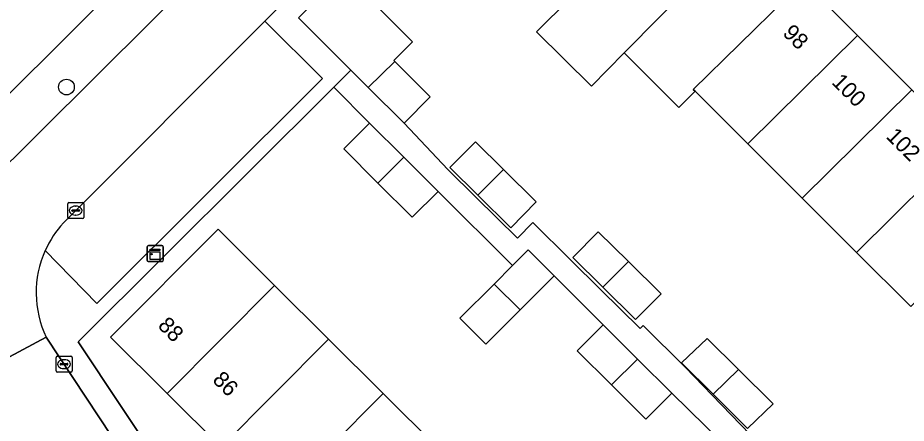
# Model space of a CAD drawing. Extents: x 159960 to 160866, y 382700 to 383354.
# Drawn here: x 160210.2 to 160265.7, y 383188 to 383213.4 of the extents above; entities that cross this region are included whole.
import ezdxf

# ---------------------------------------------------------------- set-up
doc = ezdxf.new("R2010")
doc.units = 0
for name, color, linetype in [('IMGEO_Boom', 7, 'Continuous'), ('IMGEO_Erf', 7, 'Continuous'), ('IMGEO_Kast', 7, 'Continuous'), ('IMGEO_Kolk', 7, 'Continuous'), ('IMGEO_Pand', 7, 'Continuous'), ('IMGEO_Pand_nummerreeks', 7, 'Continuous'), ('IMGEO_Parkeervlak_open', 7, 'Continuous'), ('IMGEO_Rijbaan_lokaal_open', 7, 'Continuous'), ('IMGEO_Voetpad_open', 7, 'Continuous')]:
    doc.layers.add(name, color=color, linetype=linetype)

msp = doc.modelspace()

# ---------------------------------------------------------------- linework, layer by layer
at = {"layer": 'IMGEO_Boom'}
msp.add_circle((160213.224, 383209.024), 0.489, dxfattribs=at)
at = {"layer": 'IMGEO_Erf'}
for points in [[(160168.655, 383207.917), (160188.819, 383187.729), (160193.455, 383192.399), (160191.651, 383194.212), (160204.129, 383206.68), (160206.442, 383208.991), (160208.233, 383207.203), (160251.131, 383250)], [(160305.394, 383178.694), (160250.238, 383233.806), (160247.849, 383233.401), (160230.549, 383216.165), (160234.841, 383211.858), (160233.675, 383210.685), (160233.742, 383210.618), (160235.958, 383208.402), (160234.315, 383206.757), (160237.049, 383203.862), (160238.799, 383202.131), (160241.397, 383199.562), (160242.367, 383200.543), (160244.715, 383198.214), (160246.587, 383196.364), (160249.063, 383193.915), (160249.249, 383194.103), (160251.882, 383191.497), (160253.572, 383189.747), (160255.94, 383187.294)], [(160265.982, 383195.287), (160262.586, 383198.682), (160259.196, 383202.07), (160255.793, 383205.472), (160252.505, 383208.759), (160251.49, 383207.744), (160251.36, 383207.874), (160248.073, 383211.16), (160246.023, 383209.079), (160242.595, 383212.472), (160244.666, 383214.565), (160241.224, 383218.006), (160237.688, 383221.541), (160244.432, 383228.288), (160247.97, 383224.751), (160251.376, 383221.346), (160254.768, 383217.955), (160258.038, 383214.687), (160259.123, 383215.772), (160259.266, 383215.629), (160262.645, 383212.251), (160266.045, 383208.852)], [(160254.223, 383186.771), (160251.039, 383189.875), (160249.417, 383188.252), (160247.28, 383190.389), (160245.142, 383192.526), (160246.763, 383194.149), (160243.7, 383197.219), (160241.563, 383195.081), (160239.426, 383192.944), (160237.803, 383194.565), (160239.938, 383196.701), (160241.089, 383197.853), (160236.441, 383202.499), (160234.819, 383200.876), (160232.682, 383203.013), (160230.544, 383205.15), (160232.165, 383206.773), (160229.925, 383209.017), (160213.962, 383193.079), (160230.53, 383168.138)], [(160222.887, 383186.498), (160219.506, 383189.862), (160215.975, 383193.376), (160222.692, 383200.126), (160226.221, 383196.613), (160229.602, 383193.249), (160233.013, 383189.856), (160236.394, 383186.491)]]:
    msp.add_lwpolyline(points, dxfattribs=at)
for points in [[(160240.53, 383203.869), (160242.581, 383201.84), (160240.981, 383200.222), (160238.924, 383202.256), (160237.173, 383203.988), (160238.774, 383205.606)], [(160246.727, 383196.503), (160244.854, 383198.355), (160246.454, 383199.972), (160248.344, 383198.103), (160250.374, 383196.096), (160248.773, 383194.478)], [(160253.629, 383189.804), (160251.653, 383191.764), (160253.25, 383193.306), (160255.205, 383191.366), (160257.382, 383189.207), (160255.785, 383187.665)]]:
    msp.add_lwpolyline(points, close=True, dxfattribs=at)
at = {"layer": 'IMGEO_Kast'}
for p, q in [((160218.265, 383198.178), (160218.265, 383199.019)), ((160218.265, 383199.019), (160218.265, 383198.178)), ((160218.34, 383199.103), (160219.181, 383199.103)), ((160219.181, 383199.103), (160218.34, 383199.103)), ((160219.265, 383199.028), (160219.265, 383198.187)), ((160219.265, 383198.187), (160219.265, 383199.028)), ((160219.19, 383198.103), (160218.349, 383198.103)), ((160218.349, 383198.103), (160219.19, 383198.103))]:
    msp.add_line(p, q, dxfattribs=at)
for points in [[(160218.46, 383198.893), (160219.06, 383198.893), (160219.06, 383198.808), (160218.46, 383198.808), (160218.46, 383198.893)], [(160218.46, 383198.718), (160219.06, 383198.718), (160219.06, 383198.229), (160218.46, 383198.229), (160218.46, 383198.718)]]:
    msp.add_lwpolyline(points, dxfattribs=at)
msp.add_circle((160218.544, 383198.567), 0.0377, dxfattribs=at)
for centre, start, end in [((160218.343, 383199.025), 92.4484, 184.2845), ((160218.343, 383199.025), 92.4484, 184.2845), ((160219.187, 383199.025), 2.4484, 94.2845), ((160219.187, 383199.025), 2.4484, 94.2845), ((160218.343, 383198.181), 182.4484, 274.2845), ((160218.343, 383198.181), 182.4484, 274.2845), ((160219.187, 383198.181), 272.4484, 4.2845), ((160219.187, 383198.181), 272.4484, 4.2845)]:
    msp.add_arc(centre, 0.0779, start, end, dxfattribs=at)
at = {"layer": 'IMGEO_Kolk'}
for p, q in [((160213.3, 383200.871), (160213.3, 383201.723)), ((160213.375, 383201.797), (160214.227, 383201.797)), ((160213.788, 383201.577), (160213.813, 383201.577)), ((160214.301, 383201.723), (160214.301, 383200.871)), ((160213.559, 383201.291), (160213.559, 383201.303)), ((160213.997, 383201.254), (160213.599, 383201.254)), ((160213.602, 383201.34), (160214, 383201.34)), ((160213.811, 383201.017), (160213.786, 383201.017)), ((160214.043, 383201.303), (160214.043, 383201.291)), ((160214.227, 383200.797), (160213.375, 383200.797)), ((160212.573, 383191.265), (160212.573, 383192.117)), ((160212.648, 383192.191), (160213.5, 383192.191)), ((160213.574, 383192.117), (160213.574, 383191.265)), ((160212.832, 383191.685), (160212.832, 383191.697)), ((160213.27, 383191.648), (160212.872, 383191.648)), ((160212.875, 383191.734), (160213.273, 383191.734)), ((160213.061, 383191.971), (160213.086, 383191.971)), ((160213.316, 383191.697), (160213.316, 383191.685)), ((160213.5, 383191.191), (160212.648, 383191.191)), ((160213.084, 383191.411), (160213.059, 383191.411))]:
    msp.add_line(p, q, dxfattribs=at)
for points in [[(160213.3, 383200.871), (160213.3, 383201.723)], [(160213.375, 383201.797), (160214.227, 383201.797)], [(160214.301, 383201.723), (160214.301, 383200.871)], [(160214.227, 383200.797), (160213.375, 383200.797)], [(160212.573, 383191.265), (160212.573, 383192.117)], [(160212.648, 383192.191), (160213.5, 383192.191)], [(160213.574, 383192.117), (160213.574, 383191.265)], [(160213.5, 383191.191), (160212.648, 383191.191)]]:
    msp.add_lwpolyline(points, dxfattribs=at)
for centre, radius, start, end in [((160213.377, 383201.721), 0.0765, 91.552, 178.448), ((160213.377, 383201.721), 0.0765, 91.552, 178.448), ((160214.225, 383201.721), 0.0765, 1.552, 88.448), ((160214.225, 383201.721), 0.0765, 1.552, 88.448), ((160213.599, 383201.3), 0.0403, 85.8775, 175.7526), ((160213.596, 383201.29), 0.0366, 178.938, 274.7102), ((160214, 383201.297), 0.043, 264.8664, 352.4533), ((160214.004, 383201.302), 0.0386, 1.7309, 96.639), ((160213.377, 383200.873), 0.0765, 181.552, 268.448), ((160213.377, 383200.873), 0.0765, 181.552, 268.448), ((160214.225, 383200.873), 0.0765, 271.552, 358.448), ((160214.225, 383200.873), 0.0765, 271.552, 358.448), ((160212.65, 383192.115), 0.0765, 91.552, 178.448), ((160212.65, 383192.115), 0.0765, 91.552, 178.448), ((160213.498, 383192.115), 0.0765, 1.552, 88.448), ((160213.498, 383192.115), 0.0765, 1.552, 88.448), ((160212.872, 383191.694), 0.0403, 85.8775, 175.7526), ((160212.869, 383191.684), 0.0366, 178.938, 274.7102), ((160213.273, 383191.691), 0.043, 264.8664, 352.4533), ((160213.277, 383191.696), 0.0386, 1.7309, 96.639), ((160212.65, 383191.267), 0.0765, 181.552, 268.448), ((160212.65, 383191.267), 0.0765, 181.552, 268.448), ((160213.498, 383191.267), 0.0765, 271.552, 358.448), ((160213.498, 383191.267), 0.0765, 271.552, 358.448)]:
    msp.add_arc(centre, radius, start, end, dxfattribs=at)
for centre, major_axis, ratio, start_param, end_param in [((160213.787, 383201.297), (-0.387, 0.002), 0.722429, 4.712389, 7.853982), ((160213.812, 383201.297), (-0.39, 0.002), 0.717154, 1.570796, 4.712389), ((160213.06, 383191.691), (-0.387, 0.002), 0.722429, 4.712389, 7.853982), ((160213.085, 383191.691), (-0.39, 0.002), 0.717154, 1.570796, 4.712389)]:
    msp.add_ellipse(centre, major_axis=major_axis, ratio=ratio, start_param=start_param, end_param=end_param, dxfattribs=at)
at = {"layer": 'IMGEO_Pand'}
for points in [[(160254.768, 383217.955), (160251.376, 383221.346), (160244.666, 383214.565), (160242.595, 383212.472), (160246.023, 383209.079), (160248.073, 383211.16)], [(160258.171, 383214.555), (160258.038, 383214.687), (160254.768, 383217.955), (160248.073, 383211.16), (160251.36, 383207.874), (160251.49, 383207.744), (160252.505, 383208.759), (160252.385, 383208.879)], [(160233.742, 383210.618), (160233.675, 383210.685), (160234.841, 383211.858), (160230.549, 383216.165), (160227.722, 383213.348), (160230.99, 383210.08), (160232.069, 383209.003)], [(160262.645, 383212.251), (160259.266, 383215.629), (160259.123, 383215.772), (160258.038, 383214.687), (160258.171, 383214.555), (160252.385, 383208.879), (160252.505, 383208.759), (160255.793, 383205.472)], [(160266.045, 383208.852), (160262.645, 383212.251), (160255.793, 383205.472), (160259.196, 383202.07)], [(160233.742, 383210.618), (160232.069, 383209.003), (160234.315, 383206.757), (160235.958, 383208.402)], [(160262.586, 383198.682), (160269.431, 383205.467), (160266.045, 383208.852), (160259.196, 383202.07)], [(160234.301, 383204.638), (160232.165, 383206.773), (160230.544, 383205.15), (160232.682, 383203.013)], [(160240.53, 383203.869), (160238.774, 383205.606), (160237.173, 383203.988), (160238.924, 383202.256)], [(160265.982, 383195.287), (160272.824, 383202.075), (160269.431, 383205.467), (160262.586, 383198.682)], [(160234.301, 383204.638), (160232.682, 383203.013), (160234.819, 383200.876), (160236.441, 383202.499)], [(160240.53, 383203.869), (160238.924, 383202.256), (160240.981, 383200.222), (160242.581, 383201.84)], [(160219.506, 383189.862), (160226.221, 383196.613), (160222.692, 383200.126), (160215.975, 383193.376)], [(160246.727, 383196.503), (160248.344, 383198.103), (160246.454, 383199.972), (160244.854, 383198.355)], [(160243.7, 383197.219), (160242.077, 383198.841), (160241.089, 383197.853), (160239.938, 383196.701), (160241.563, 383195.081)], [(160248.344, 383198.103), (160246.727, 383196.503), (160248.773, 383194.478), (160250.374, 383196.096)], [(160219.506, 383189.862), (160222.887, 383186.498), (160229.602, 383193.249), (160226.221, 383196.613)], [(160239.938, 383196.701), (160237.803, 383194.565), (160239.426, 383192.944), (160241.563, 383195.081)], [(160248.901, 383192.012), (160246.763, 383194.149), (160245.142, 383192.526), (160247.28, 383190.389)], [(160222.887, 383186.498), (160226.296, 383183.106), (160233.013, 383189.856), (160229.602, 383193.249)], [(160253.629, 383189.804), (160255.205, 383191.366), (160253.25, 383193.306), (160251.653, 383191.764)], [(160248.901, 383192.012), (160247.28, 383190.389), (160249.417, 383188.252), (160251.039, 383189.875)], [(160255.205, 383191.366), (160253.629, 383189.804), (160255.785, 383187.665), (160257.382, 383189.207)], [(160229.678, 383179.742), (160236.394, 383186.491), (160233.013, 383189.856), (160226.296, 383183.106)]]:
    msp.add_lwpolyline(points, close=True, dxfattribs=at)
at = {"layer": 'IMGEO_Parkeervlak_open'}
msp.add_lwpolyline([(160211.897, 383198.805), (160215.125, 383195.487), (160229.216, 383209.548), (160225.625, 383213.136), (160213.03, 383200.523)], dxfattribs=at)
msp.add_arc((160217.822, 383196.13), 6.5, 137.4876, 155.7037, dxfattribs=at)
at = {"layer": 'IMGEO_Rijbaan_lokaal_open'}
for points in [[(160225.625, 383213.136), (160246.497, 383233.978), (160242.997, 383237.496), (160208.066, 383202.745), (160202.907, 383197.612), (160195.571, 383190.282), (160199.831, 383186.018), (160207.355, 383190.927), (160211.958, 383193.382)], [(160213.03, 383200.523), (160225.625, 383213.136)]]:
    msp.add_lwpolyline(points, dxfattribs=at)
msp.add_lwpolyline([(160211.958, 383193.382), (160207.355, 383190.927), (160211.767, 383184.295), (160225.656, 383163.419), (160225.85, 383163.126), (160230.08, 383165.941)], close=True, dxfattribs=at)
for centre, radius, start, end in [((160217.822, 383196.13), 6.5, 137.4876, 155.7037), ((160217.781, 383196.159), 6.452, 155.7906, 205.4983)]:
    msp.add_arc(centre, radius, start, end, dxfattribs=at)
at = {"layer": 'IMGEO_Voetpad_open'}
for points in [[(160269.505, 383254.094), (160264.14, 383259.417), (160262.35, 383261.193), (160261.979, 383260.823), (160251.131, 383250), (160208.233, 383207.203), (160206.442, 383208.991), (160204.129, 383206.68), (160208.066, 383202.745), (160242.997, 383237.496), (160250.989, 383245.448), (160251.269, 383245.72), (160255.124, 383249.551), (160262.591, 383242.059), (160263.358, 383242.823), (160270.515, 383250)], [(160246.497, 383233.978), (160225.625, 383213.136), (160229.216, 383209.548), (160215.125, 383195.487), (160211.897, 383198.805)], [(160211.958, 383193.382), (160230.08, 383165.941), (160231.381, 383163.97), (160232.71, 383164.856), (160230.53, 383168.138), (160213.962, 383193.079), (160229.925, 383209.017), (160230.99, 383210.08), (160227.722, 383213.348), (160230.549, 383216.165), (160247.849, 383233.401)], [(160255.94, 383187.294), (160253.572, 383189.747), (160251.882, 383191.497), (160249.249, 383194.103), (160249.063, 383193.915), (160246.587, 383196.364), (160244.715, 383198.214), (160242.367, 383200.543), (160241.397, 383199.562), (160238.799, 383202.131), (160237.049, 383203.862), (160234.315, 383206.757), (160232.069, 383209.003), (160230.99, 383210.08), (160229.925, 383209.017), (160232.165, 383206.773), (160234.301, 383204.638), (160236.441, 383202.499), (160241.089, 383197.853), (160242.077, 383198.841), (160243.7, 383197.219), (160246.763, 383194.149), (160248.901, 383192.012), (160251.039, 383189.875), (160254.223, 383186.771)]]:
    msp.add_lwpolyline(points, dxfattribs=at)
msp.add_arc((160217.781, 383196.159), 6.452, 155.7906, 205.4983, dxfattribs=at)

# ---------------------------------------------------------------- texts
at = {"layer": 'IMGEO_Pand_nummerreeks'}
for s, rotation, p in [('98', 315.0114, (160257.919, 383212.339)), ('100', 315.0101, (160260.988, 383209.27)), ('102', 315.0101, (160264.378, 383205.881)), ('88', 315.1432, (160218.877, 383194.042)), ('86', 315.1432, (160222.293, 383190.643))]:
    msp.add_text(s, height=1, rotation=rotation, dxfattribs=at).set_placement(p)

doc.saveas('drawing.dxf')
